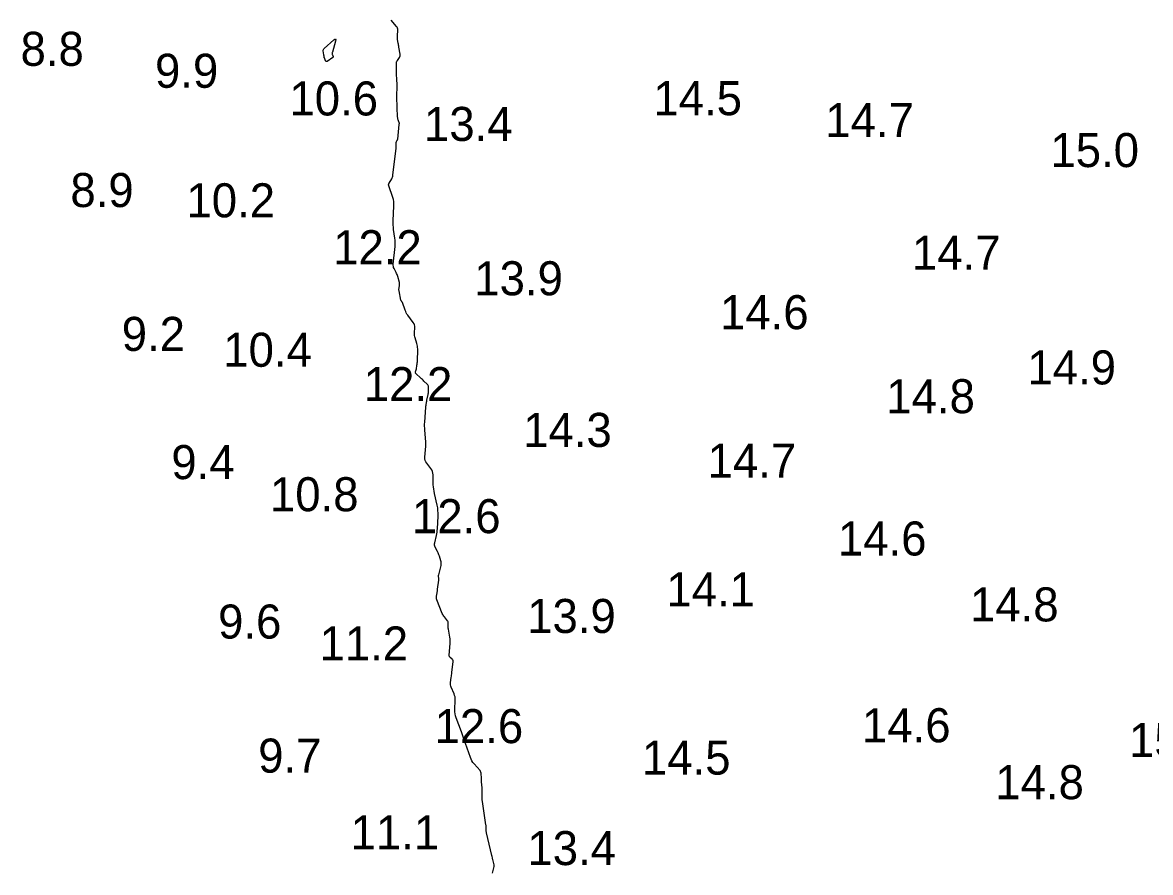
# Model space of a CAD drawing. Extents: x 815352 to 820877, y 582403 to 597439.
# Drawn here: x 820402.6 to 820568.3, y 590999.1 to 591123.9 of the extents above; entities that cross this region are included whole.
import ezdxf

# ---------------------------------------------------------------- set-up
doc = ezdxf.new("R2010")
doc.units = 0
doc.layers.add('V-CONT-EL12', color=7, linetype='Continuous')
doc.layers.add('V-TOPO-SOUN', color=7, linetype='Continuous')

msp = doc.modelspace()

# ---------------------------------------------------------------- linework, layer by layer
at = {"layer": 'V-CONT-EL12'}
msp.add_lwpolyline([(820471.63, 590998.95), (820471.84, 590999.77), (820471.86, 590999.92), (820471.87, 591000.06), (820471.86, 591000.21), (820471.83, 591000.36), (820471.68, 591000.95), (820471.64, 591001.09), (820471.6, 591001.24), (820471.57, 591001.39), (820471.53, 591001.54), (820470.74, 591004.88), (820470.72, 591004.97), (820470.7, 591005.07), (820470.69, 591005.17), (820470.69, 591005.27), (820470.69, 591005.66), (820470.69, 591005.76), (820470.68, 591005.86), (820470.67, 591005.96), (820470.66, 591006.06), (820470.14, 591009.51), (820470.12, 591009.72), (820470.1, 591009.93), (820470.08, 591010.14), (820470.08, 591010.35), (820470.08, 591011.36), (820470.08, 591011.5), (820470.08, 591011.63), (820470.07, 591011.76), (820470.06, 591011.9), (820470.02, 591012.43), (820470.01, 591012.57), (820470, 591012.7), (820469.99, 591012.83), (820469.99, 591012.97), (820469.98, 591013.53), (820469.96, 591013.66), (820469.93, 591013.79), (820469.87, 591013.91), (820469.79, 591014.02), (820468.91, 591015.03), (820468.75, 591015.24), (820468.6, 591015.47), (820468.48, 591015.7), (820468.38, 591015.95), (820467.67, 591018.01), (820467.53, 591018.44), (820467.37, 591018.86), (820467.22, 591019.29), (820467.06, 591019.71), (820466.29, 591021.78), (820466.19, 591022.07), (820466.13, 591022.37), (820466.1, 591022.67), (820466.09, 591022.98), (820466.15, 591024.37), (820466.15, 591024.61), (820466.12, 591024.84), (820466.06, 591025.07), (820465.98, 591025.29), (820465.57, 591026.28), (820465.51, 591026.45), (820465.47, 591026.62), (820465.46, 591026.8), (820465.47, 591026.98), (820465.57, 591027.7), (820465.59, 591027.88), (820465.62, 591028.06), (820465.64, 591028.24), (820465.66, 591028.42), (820465.84, 591030.07), (820465.84, 591030.16), (820465.82, 591030.25), (820465.77, 591030.32), (820465.71, 591030.39), (820465.4, 591030.64), (820465.34, 591030.7), (820465.29, 591030.78), (820465.27, 591030.86), (820465.26, 591030.96), (820465.39, 591032.7), (820465.41, 591032.93), (820465.4, 591033.17), (820465.38, 591033.4), (820465.35, 591033.64), (820465.14, 591034.82), (820465.13, 591034.93), (820465.12, 591035.03), (820465.11, 591035.14), (820465.11, 591035.25), (820465.12, 591035.67), (820465.11, 591035.78), (820465.09, 591035.87), (820465.04, 591035.97), (820464.99, 591036.05), (820464.55, 591036.59), (820464.46, 591036.71), (820464.38, 591036.84), (820464.31, 591036.97), (820464.25, 591037.11), (820463.45, 591039.13), (820463.41, 591039.25), (820463.38, 591039.37), (820463.38, 591039.5), (820463.39, 591039.63), (820463.48, 591040.14), (820463.5, 591040.27), (820463.52, 591040.4), (820463.54, 591040.53), (820463.55, 591040.66), (820463.72, 591042.01), (820463.73, 591042.08), (820463.73, 591042.14), (820463.73, 591042.21), (820463.73, 591042.27), (820463.7, 591042.54), (820463.7, 591042.6), (820463.7, 591042.67), (820463.71, 591042.73), (820463.73, 591042.8), (820464.07, 591044.16), (820464.1, 591044.34), (820464.1, 591044.51), (820464.08, 591044.68), (820464.04, 591044.85), (820463.82, 591045.53), (820463.76, 591045.7), (820463.69, 591045.86), (820463.62, 591046.03), (820463.54, 591046.19), (820463.21, 591046.83), (820463.14, 591046.99), (820463.1, 591047.16), (820463.1, 591047.33), (820463.13, 591047.5), (820463.38, 591048.56), (820463.44, 591048.8), (820463.48, 591049.04), (820463.51, 591049.28), (820463.53, 591049.52), (820463.63, 591051.42), (820463.63, 591051.82), (820463.61, 591052.22), (820463.57, 591052.61), (820463.49, 591053), (820463.1, 591054.73), (820463.03, 591055.05), (820462.98, 591055.37), (820462.95, 591055.7), (820462.93, 591056.02), (820462.9, 591057.49), (820462.88, 591057.73), (820462.82, 591057.96), (820462.72, 591058.18), (820462.58, 591058.38), (820461.96, 591059.16), (820461.83, 591059.36), (820461.74, 591059.58), (820461.69, 591059.8), (820461.69, 591060.05), (820461.81, 591061.67), (820461.82, 591061.73), (820461.82, 591061.78), (820461.82, 591061.84), (820461.83, 591061.89), (820461.84, 591062.11), (820461.85, 591062.16), (820461.85, 591062.22), (820461.84, 591062.27), (820461.84, 591062.33), (820461.68, 591064.01), (820461.66, 591064.31), (820461.65, 591064.6), (820461.65, 591064.9), (820461.67, 591065.2), (820461.83, 591067.41), (820461.84, 591067.5), (820461.85, 591067.58), (820461.86, 591067.67), (820461.87, 591067.75), (820461.93, 591068.08), (820461.94, 591068.17), (820461.96, 591068.25), (820461.97, 591068.33), (820461.99, 591068.42), (820462.17, 591069.25), (820462.19, 591069.38), (820462.21, 591069.52), (820462.22, 591069.66), (820462.22, 591069.79), (820462.22, 591070.35), (820462.21, 591070.48), (820462.17, 591070.6), (820462.11, 591070.71), (820462.02, 591070.81), (820461.54, 591071.25), (820461.43, 591071.36), (820461.32, 591071.46), (820461.2, 591071.56), (820461.09, 591071.67), (820460.34, 591072.36), (820460.31, 591072.4), (820460.29, 591072.45), (820460.28, 591072.5), (820460.29, 591072.55), (820460.38, 591072.77), (820460.39, 591072.83), (820460.41, 591072.89), (820460.42, 591072.95), (820460.44, 591073), (820460.53, 591073.58), (820460.55, 591073.7), (820460.56, 591073.82), (820460.57, 591073.93), (820460.58, 591074.05), (820460.63, 591075.96), (820460.62, 591076.17), (820460.6, 591076.37), (820460.56, 591076.57), (820460.51, 591076.77), (820460.24, 591077.57), (820460.19, 591077.75), (820460.15, 591077.94), (820460.14, 591078.14), (820460.14, 591078.33), (820460.2, 591079.12), (820460.2, 591079.31), (820460.16, 591079.49), (820460.1, 591079.66), (820459.99, 591079.83), (820459.18, 591080.91), (820459.06, 591081.09), (820458.96, 591081.26), (820458.87, 591081.45), (820458.79, 591081.65), (820458.4, 591082.77), (820458.38, 591082.8), (820458.37, 591082.83), (820458.35, 591082.86), (820458.32, 591082.88), (820458.23, 591082.98), (820458.21, 591083.01), (820458.19, 591083.04), (820458.18, 591083.07), (820458.17, 591083.1), (820457.89, 591084.51), (820457.87, 591084.61), (820457.87, 591084.71), (820457.87, 591084.81), (820457.89, 591084.91), (820457.96, 591085.32), (820457.98, 591085.43), (820457.98, 591085.53), (820457.97, 591085.63), (820457.94, 591085.73), (820457.7, 591086.6), (820457.66, 591086.75), (820457.6, 591086.91), (820457.54, 591087.06), (820457.46, 591087.2), (820457.16, 591087.79), (820457.1, 591087.94), (820457.06, 591088.09), (820457.04, 591088.25), (820457.04, 591088.41), (820457.31, 591090.99), (820457.33, 591091.3), (820457.33, 591091.62), (820457.32, 591091.93), (820457.28, 591092.25), (820457.1, 591093.51), (820457.06, 591093.83), (820457.04, 591094.14), (820457.03, 591094.46), (820457.04, 591094.78), (820457.15, 591096.99), (820457.15, 591097.3), (820457.12, 591097.61), (820457.06, 591097.91), (820456.97, 591098.21), (820456.38, 591099.92), (820456.37, 591099.95), (820456.36, 591099.99), (820456.36, 591100.02), (820456.36, 591100.06), (820456.39, 591100.19), (820456.39, 591100.23), (820456.4, 591100.26), (820456.42, 591100.29), (820456.43, 591100.32), (820456.82, 591100.96), (820456.88, 591101.08), (820456.93, 591101.2), (820456.96, 591101.33), (820456.99, 591101.46), (820457.46, 591105.43), (820457.47, 591105.52), (820457.47, 591105.62), (820457.48, 591105.71), (820457.48, 591105.8), (820457.48, 591106.26), (820457.48, 591106.31), (820457.49, 591106.35), (820457.51, 591106.4), (820457.53, 591106.44), (820457.64, 591106.6), (820457.66, 591106.64), (820457.68, 591106.68), (820457.69, 591106.73), (820457.7, 591106.77), (820457.89, 591108.91), (820457.89, 591108.93), (820457.9, 591108.95), (820457.9, 591108.97), (820457.91, 591109), (820457.94, 591109.08), (820457.94, 591109.1), (820457.94, 591109.12), (820457.94, 591109.14), (820457.93, 591109.16), (820457.76, 591109.63), (820457.73, 591109.71), (820457.71, 591109.8), (820457.7, 591109.89), (820457.69, 591109.98), (820457.57, 591112.96), (820457.57, 591113.1), (820457.57, 591113.25), (820457.58, 591113.39), (820457.58, 591113.54), (820457.63, 591114.12), (820457.64, 591114.26), (820457.64, 591114.41), (820457.64, 591114.55), (820457.63, 591114.7), (820457.56, 591115.63), (820457.55, 591115.83), (820457.54, 591116.03), (820457.53, 591116.24), (820457.53, 591116.44), (820457.51, 591117.84), (820457.52, 591117.97), (820457.54, 591118.1), (820457.59, 591118.22), (820457.66, 591118.33), (820457.96, 591118.76), (820458.03, 591118.87), (820458.07, 591118.99), (820458.08, 591119.11), (820458.07, 591119.24), (820457.87, 591120.29), (820457.85, 591120.44), (820457.82, 591120.58), (820457.8, 591120.72), (820457.77, 591120.86), (820457.68, 591121.43), (820457.66, 591121.58), (820457.65, 591121.72), (820457.65, 591121.86), (820457.66, 591122.01), (820457.72, 591122.74), (820457.72, 591122.91), (820457.69, 591123.06), (820457.62, 591123.21), (820457.52, 591123.34), (820456.73, 591124.24)], dxfattribs=at)
msp.add_lwpolyline([(820448.08, 591119.26), (820448.08, 591119.23), (820448.09, 591119.2), (820448.1, 591119.17), (820448.21, 591118.93), (820448.22, 591118.89), (820448.22, 591118.85), (820448.2, 591118.81), (820448.16, 591118.78), (820447.32, 591118.2), (820447.25, 591118.16), (820447.19, 591118.16), (820447.14, 591118.2), (820447.1, 591118.26), (820446.92, 591118.7), (820446.91, 591118.74), (820446.89, 591118.78), (820446.89, 591118.81), (820446.88, 591118.85), (820446.87, 591119), (820446.86, 591119.04), (820446.86, 591119.08), (820446.85, 591119.12), (820446.85, 591119.16), (820446.76, 591119.74), (820446.75, 591119.85), (820446.77, 591119.94), (820446.82, 591120.03), (820446.89, 591120.11), (820448.29, 591121.35), (820448.47, 591121.48), (820448.58, 591121.5), (820448.61, 591121.39), (820448.57, 591121.17), (820448.1, 591119.54), (820448.09, 591119.51), (820448.09, 591119.48), (820448.08, 591119.45), (820448.08, 591119.42), (820448.08, 591119.29)], close=True, dxfattribs=at)

# ---------------------------------------------------------------- texts
at = {"layer": 'V-TOPO-SOUN'}
for s, p in [('8.8', (820402.29, 591117.54)), ('9.9', (820422.04, 591114.32)), ('10.6 ', (820441.79, 591110.25)), ('14.5 ', (820495.26, 591110.29)), ('13.4 ', (820461.56, 591106.51)), ('14.7 ', (820520.52, 591107.07)), ('15.0 ', (820553.59, 591102.67)), ('8.9', (820409.61, 591096.8)), ('10.2 ', (820426.66, 591095.29)), ('12.2 ', (820448.21, 591088.4)), ('14.7 ', (820533.25, 591087.58)), ('13.9 ', (820468.95, 591083.84)), ('14.6 ', (820505.05, 591078.86)), ('9.2', (820417.15, 591075.67)), ('10.4 ', (820432.07, 591073.34)), ('14.9 ', (820550.21, 591070.75)), ('12.2 ', (820452.71, 591068.29)), ('14.8 ', (820529.48, 591066.52)), ('14.3 ', (820476.13, 591061.57)), ('9.4', (820424.44, 591056.84)), ('14.7 ', (820503.23, 591057.07)), ('10.8 ', (820438.93, 591052.12)), ('12.6 ', (820459.8, 591048.9)), ('14.6 ', (820522.37, 591045.62)), ('14.1 ', (820497.17, 591038.14)), ('14.8 ', (820541.78, 591035.94)), ('13.9 ', (820476.72, 591034.24)), ('9.6', (820431.31, 591033.42)), ('11.2 ', (820446.21, 591030.2)), ('12.6 ', (820463.12, 591018.06)), ('14.6 ', (820525.91, 591018.19)), ('15.2 ', (820565.14, 591016.03)), ('9.7', (820437.2, 591013.73)), ('14.5 ', (820493.58, 591013.44)), ('14.8 ', (820545.49, 591009.83)), ('11.1 ', (820450.78, 591002.45)), ('13.4 ', (820476.75, 591000.15))]:
    msp.add_text(s, height=5, dxfattribs=at).set_placement(p)

doc.saveas('drawing.dxf')
